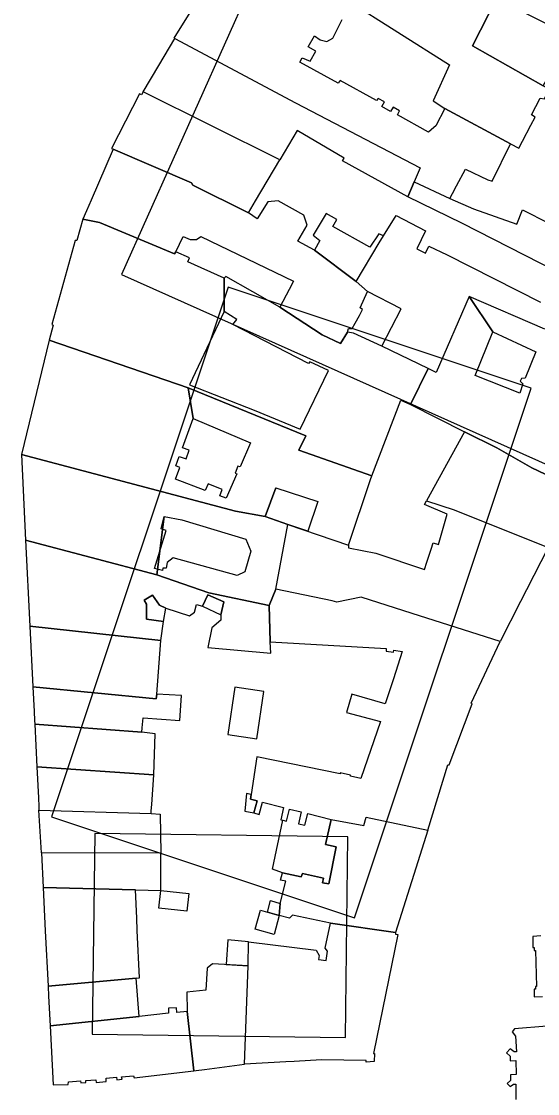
# Model space of a CAD drawing. Extents: x -293619 to -291580, y 30940 to 32770.
# Drawn here: x -291637.732 to -291635.468, y 30966.696 to 30971.405 of the extents above; entities that cross this region are included whole.
import ezdxf

# ---------------------------------------------------------------- set-up
doc = ezdxf.new("R2010")
doc.units = 0
doc.layers.add('RAMKA_I_OPISY', color=7, linetype='Continuous')

msp = doc.modelspace()

# ---------------------------------------------------------------- linework, layer by layer
at = {"layer": 'RAMKA_I_OPISY'}
for points in [[(-291637.2934, 30970.2939), (-291635.3261, 30969.4142), (-291634.4248, 30971.43), (-291636.3921, 30972.3097)], [(-291635.9827, 30970.7624), (-291636.0092, 30970.6997), (-291636.0365, 30970.635), (-291636.3229, 30970.7927), (-291636.3154, 30970.8049), (-291636.522, 30970.9264), (-291636.5984, 30970.7968), (-291637.1986, 30971.0954), (-291637.1296, 30971.2114), (-291637.0593, 30971.3294), (-291636.5292, 30971.0476)], [(-291637.1986, 30971.0954), (-291637.2057, 30971.083), (-291637.2141, 30971.0862), (-291637.3363, 30970.8474), (-291637.3288, 30970.8438), (-291636.9852, 30970.6964), (-291636.9806, 30970.6851), (-291636.7358, 30970.5649), (-291636.7047, 30970.6173), (-291636.5984, 30970.7968)], [(-291637.3288, 30970.8438), (-291637.4264, 30970.6199), (-291637.447, 30970.5727), (-291637.4627, 30970.5368), (-291637.3888, 30970.5211), (-291637.0609, 30970.3848), (-291637.0542, 30970.3924), (-291637.0226, 30970.4599), (-291636.991, 30970.4474), (-291636.9644, 30970.4466), (-291636.9453, 30970.4607), (-291636.5388, 30970.2644), (-291636.5573, 30970.2273), (-291636.5981, 30970.1505), (-291636.4125, 30970.0288), (-291636.3316, 30969.9898), (-291636.3016, 30970.0407), (-291636.2966, 30970.0568), (-291636.2806, 30970.0568), (-291636.2682, 30970.0795), (-291636.2494, 30970.114), (-291636.2355, 30970.1395), (-291636.2457, 30970.1468), (-291636.2134, 30970.2191), (-291636.2638, 30970.2625), (-291636.4466, 30970.4007), (-291636.5194, 30970.4392), (-291636.4786, 30970.5098), (-291636.4924, 30970.5535), (-291636.6059, 30970.6165), (-291636.6503, 30970.6129), (-291636.6977, 30970.5379), (-291636.7358, 30970.5649), (-291636.9806, 30970.6851), (-291636.9852, 30970.6964)], [(-291637.4627, 30970.5368), (-291637.4888, 30970.4425), (-291637.496, 30970.4425), (-291637.5987, 30970.0735), (-291637.5929, 30970.0713), (-291637.6104, 30970.005), (-291637.0011, 30969.796), (-291636.4842, 30969.5846), (-291636.5148, 30969.5224), (-291636.194, 30969.409), (-291636.0671, 30969.7418), (-291636.0257, 30969.7228), (-291635.9475, 30969.8803), (-291636.1507, 30969.9785), (-291636.2751, 30970.0353), (-291636.3016, 30970.0407), (-291636.3316, 30969.9898), (-291636.4125, 30970.0288), (-291636.5981, 30970.1505), (-291636.8345, 30970.2842), (-291636.8429, 30970.2771), (-291636.8427, 30970.1304), (-291636.9939, 30969.8081), (-291636.7106, 30969.6977), (-291636.5097, 30969.6143), (-291636.3846, 30969.8724), (-291636.4662, 30969.9105), (-291636.4727, 30969.9018), (-291636.8046, 30970.0738), (-291636.7872, 30970.0956), (-291636.8427, 30970.1304), (-291636.8429, 30970.2771), (-291637.0017, 30970.3493), (-291636.9939, 30970.3667), (-291637.0542, 30970.3924), (-291637.0609, 30970.3848), (-291637.3888, 30970.5211)], [(-291636.4466, 30970.4007), (-291636.2638, 30970.2625), (-291636.1618, 30970.4327), (-291636.1439, 30970.463), (-291636.1634, 30970.4725), (-291636.2033, 30970.4133), (-291636.3655, 30970.5035), (-291636.3476, 30970.5345), (-291636.3947, 30970.5619), (-291636.4523, 30970.4655), (-291636.4221, 30970.4434)], [(-291636.2709, 30967.4679), (-291635.4956, 30969.794), (-291636.8248, 30970.2371), (-291637.6002, 30967.9109)], [(-291637.6104, 30970.005), (-291637.7318, 30969.5035), (-291637.7318, 30969.5035), (-291636.7921, 30969.2543), (-291636.6625, 30969.2305), (-291636.6157, 30969.3564), (-291636.4318, 30969.296), (-291636.4758, 30969.1658), (-291636.5632, 30969.1956), (-291636.6625, 30969.2305), (-291636.6157, 30969.3564), (-291636.6625, 30969.2305), (-291636.5632, 30969.1956), (-291636.297, 30969.1047), (-291636.2002, 30969.3928), (-291636.194, 30969.409), (-291636.5148, 30969.5224), (-291636.4842, 30969.5846), (-291637.0011, 30969.796), (-291636.9783, 30969.6616), (-291636.7274, 30969.5543), (-291636.7728, 30969.4484), (-291636.7832, 30969.4522), (-291636.7937, 30969.4201), (-291636.7862, 30969.4179), (-291636.8331, 30969.3106), (-291636.8622, 30969.321), (-291636.851, 30969.3493), (-291636.9128, 30969.3739), (-291636.9255, 30969.3449), (-291637.0558, 30969.394), (-291637.0372, 30969.4462), (-291637.0551, 30969.4529), (-291637.0401, 30969.4939), (-291637.0096, 30969.4835), (-291636.9955, 30969.5215), (-291637.0253, 30969.5326), (-291636.9783, 30969.6616), (-291637.0011, 30969.796)], [(-291635.4216, 30969.0944), (-291635.4146, 30969.1094), (-291635.3835, 30969.1769), (-291635.3021, 30969.3531), (-291635.311, 30969.3577), (-291635.4933, 30969.4439), (-291635.646, 30969.5321), (-291635.7882, 30969.6022), (-291635.9554, 30969.2995), (-291635.8331, 30969.2603)], [(-291637.7318, 30969.5035), (-291637.7134, 30969.1269), (-291637.1372, 30968.9749), (-291637.1056, 30969.2301), (-291637.0287, 30969.2156), (-291636.7478, 30969.131), (-291636.7257, 30969.0777), (-291636.7516, 30968.9878), (-291636.7859, 30968.971), (-291637.066, 30969.0495), (-291637.0919, 30969.029), (-291637.0972, 30969.0038), (-291637.1109, 30969.0038), (-291637.1132, 30968.9931), (-291637.1475, 30969.0023), (-291637.0972, 30969.1691), (-291637.1185, 30969.176), (-291637.1056, 30969.2301), (-291637.1372, 30968.9749), (-291636.9105, 30968.8951), (-291636.6452, 30968.8391), (-291636.616, 30968.9116), (-291636.5632, 30969.1956), (-291636.6625, 30969.2305), (-291636.7921, 30969.2543)], [(-291635.9632, 30968.997), (-291635.9527, 30969.0297), (-291635.9346, 30969.0868), (-291635.9258, 30969.1143), (-291635.9022, 30969.1074), (-291635.8647, 30969.2414), (-291635.9632, 30969.2828), (-291635.9554, 30969.2995), (-291635.8331, 30969.2603), (-291635.4216, 30969.0944), (-291635.5161, 30968.9085), (-291635.5418, 30968.8578), (-291635.6316, 30968.6814), (-291636.0181, 30968.8039), (-291636.241, 30968.8756), (-291636.3476, 30968.8548), (-291636.3687, 30968.8605), (-291636.616, 30968.9116), (-291636.5632, 30969.1956), (-291636.297, 30969.1047), (-291636.2976, 30969.0925), (-291636.1764, 30969.0699)], [(-291637.7134, 30969.1269), (-291637.6948, 30968.749), (-291637.121, 30968.6854), (-291637.1085, 30968.7689), (-291637.183, 30968.7796), (-291637.1837, 30968.8454), (-291637.1938, 30968.8637), (-291637.1565, 30968.8846), (-291637.1268, 30968.841), (-291637.099, 30968.8283), (-291636.9948, 30968.7948), (-291636.9727, 30968.8106), (-291636.9645, 30968.8435), (-291636.9379, 30968.8366), (-291636.9139, 30968.8871), (-291636.8438, 30968.8555), (-291636.8571, 30968.798), (-291636.8571, 30968.7752), (-291636.8962, 30968.7417), (-291636.9141, 30968.6546), (-291636.6384, 30968.6302), (-291636.64, 30968.6797), (-291636.6452, 30968.8391), (-291636.9105, 30968.8951), (-291637.1372, 30968.9749)], [(-291637.1085, 30968.7689), (-291637.099, 30968.8283), (-291637.1268, 30968.841), (-291637.1565, 30968.8846), (-291637.1938, 30968.8637), (-291637.1837, 30968.8454), (-291637.183, 30968.7796)], [(-291636.9379, 30968.8366), (-291636.8571, 30968.798), (-291636.8438, 30968.8555), (-291636.9139, 30968.8871)], [(-291636.2422, 30968.0802), (-291636.2887, 30968.0898), (-291636.2877, 30968.0949), (-291636.3329, 30968.1043), (-291636.3339, 30968.0996), (-291636.6996, 30968.1752), (-291636.7239, 30968.0094), (-291636.7271, 30967.9884), (-291636.6979, 30967.9811), (-291636.7121, 30967.9284), (-291636.6888, 30967.9217), (-291636.675, 30967.9754), (-291636.5825, 30967.9525), (-291636.5946, 30967.8984), (-291636.5846, 30967.8963), (-291636.5688, 30967.8917), (-291636.5554, 30967.9457), (-291636.5044, 30967.9331), (-291636.5171, 30967.88), (-291636.4888, 30967.8742), (-291636.4751, 30967.9258), (-291636.3725, 30967.9004), (-291636.2299, 30967.8736), (-291636.2194, 30967.9099), (-291635.9491, 30967.8523), (-291635.8615, 30968.1401), (-291635.8547, 30968.1393), (-291635.7544, 30968.4071), (-291635.7595, 30968.4103), (-291635.6316, 30968.6814), (-291636.0181, 30968.8039), (-291636.241, 30968.8756), (-291636.3476, 30968.8548), (-291636.3687, 30968.8605), (-291636.616, 30968.9116), (-291636.6452, 30968.8391), (-291636.64, 30968.6797), (-291636.1314, 30968.6505), (-291636.1314, 30968.6397), (-291636.0989, 30968.6347), (-291636.0981, 30968.643), (-291636.061, 30968.6371), (-291636.1002, 30968.5169), (-291636.136, 30968.407), (-291636.2818, 30968.4495), (-291636.3055, 30968.3695), (-291636.1572, 30968.3303)], [(-291637.6948, 30968.749), (-291637.6815, 30968.482), (-291637.1402, 30968.429), (-291637.1386, 30968.4501), (-291637.121, 30968.6854)], [(-291637.6815, 30968.482), (-291637.6763, 30968.3742), (-291637.6744, 30968.3348), (-291637.6737, 30968.3178), (-291637.2043, 30968.2826), (-291637.2025, 30968.3018), (-291637.1973, 30968.3468), (-291637.0373, 30968.3339), (-291637.0301, 30968.4447), (-291637.1386, 30968.4501), (-291637.1402, 30968.429)], [(-291636.7952, 30968.481), (-291636.8261, 30968.2735), (-291636.6991, 30968.2547), (-291636.6682, 30968.4622)], [(-291637.6737, 30968.3178), (-291637.6645, 30968.1312), (-291637.1518, 30968.0954), (-291637.1453, 30968.2753), (-291637.2043, 30968.2826)], [(-291637.6645, 30968.1312), (-291637.6577, 30967.9945), (-291637.6559, 30967.9574), (-291637.655, 30967.941), (-291637.1632, 30967.9266), (-291637.1624, 30967.9373), (-291637.1604, 30967.9662), (-291637.1518, 30968.0954)], [(-291636.7271, 30967.9884), (-291636.7239, 30968.0094), (-291636.7452, 30968.0137), (-291636.7523, 30967.9362), (-291636.7121, 30967.9284), (-291636.6979, 30967.9811)], [(-291637.1632, 30967.9266), (-291637.1232, 30967.9237), (-291637.121, 30967.7524), (-291637.6444, 30967.7538), (-291637.655, 30967.941)], [(-291636.5859, 30967.6657), (-291636.63, 30967.681), (-291636.5846, 30967.8963), (-291636.5688, 30967.8917), (-291636.5554, 30967.9457), (-291636.5044, 30967.9331), (-291636.5171, 30967.88), (-291636.4888, 30967.8742), (-291636.4751, 30967.9258), (-291636.3725, 30967.9004), (-291636.3981, 30967.7906), (-291636.3512, 30967.78), (-291636.384, 30967.6169), (-291636.4105, 30967.6222), (-291636.4061, 30967.6426), (-291636.4991, 30967.6621), (-291636.5044, 30967.6479)], [(-291636.0904, 30967.4029), (-291636.376, 30967.4441), (-291636.5421, 30967.4789), (-291636.5554, 30967.4657), (-291636.6005, 30967.4784), (-291636.5969, 30967.5303), (-291636.5726, 30967.6284), (-291636.5956, 30967.6338), (-291636.5859, 30967.6657), (-291636.5044, 30967.6479), (-291636.4991, 30967.6621), (-291636.4061, 30967.6426), (-291636.4105, 30967.6222), (-291636.384, 30967.6169), (-291636.3512, 30967.78), (-291636.3981, 30967.7906), (-291636.3725, 30967.9004), (-291636.2299, 30967.8736), (-291636.2194, 30967.9099), (-291635.9491, 30967.8523)], [(-291637.4212, 30966.9566), (-291636.3109, 30966.942), (-291636.2993, 30967.8229), (-291637.4096, 30967.8375)], [(-291637.6444, 30967.7538), (-291637.6371, 30967.601), (-291637.2322, 30967.5909), (-291637.1207, 30967.5885), (-291637.121, 30967.7524)], [(-291637.6371, 30967.601), (-291637.6308, 30967.4735), (-291637.6276, 30967.4109), (-291637.6152, 30967.1679), (-291637.2287, 30967.2027), (-291637.2135, 30967.2041), (-291637.2235, 30967.4129), (-291637.2261, 30967.4669), (-291637.2322, 30967.5909)], [(-291637.1207, 30967.5885), (-291636.9974, 30967.575), (-291637.0059, 30967.4972), (-291637.1292, 30967.5107)], [(-291636.6005, 30967.4784), (-291636.6525, 30967.4928), (-291636.6396, 30967.5438), (-291636.5969, 30967.5303)], [(-291636.6005, 30967.4784), (-291636.6235, 30967.3952), (-291636.7063, 30967.4181), (-291636.6833, 30967.5013)], [(-291636.7528, 30966.8246), (-291636.7377, 30967.2574), (-291636.7353, 30967.3629), (-291636.4387, 30967.3253), (-291636.4262, 30967.3024), (-291636.4285, 30967.2842), (-291636.3954, 30967.2807), (-291636.3885, 30967.3218), (-291636.3999, 30967.3344), (-291636.376, 30967.4441), (-291636.0904, 30967.4029), (-291636.0914, 30967.3964), (-291636.0806, 30967.3948), (-291636.1877, 30966.8719), (-291636.1831, 30966.8719), (-291636.1842, 30966.8365), (-291636.2197, 30966.8343), (-291636.2197, 30966.8411), (-291636.4148, 30966.8435), (-291636.5359, 30966.8367), (-291636.5722, 30966.8347)], [(-291636.7353, 30967.3629), (-291636.8266, 30967.3709), (-291636.8336, 30967.263), (-291636.7377, 30967.2574)], [(-291636.9755, 30966.7956), (-291636.9656, 30966.7969), (-291636.929, 30966.8017), (-291636.7528, 30966.8246), (-291636.7377, 30967.2574), (-291636.8939, 30967.2665), (-291636.9167, 30967.2471), (-291636.9236, 30967.15), (-291637.0057, 30967.1409), (-291637.005, 30967.0566)], [(-291637.6152, 30967.1679), (-291637.613, 30967.1238), (-291637.606, 30966.9934), (-291637.2151, 30967.0348), (-291637.2287, 30967.2027)], [(-291637.606, 30966.9934), (-291637.5925, 30966.7337), (-291637.5268, 30966.7361), (-291637.526, 30966.7469), (-291637.4727, 30966.7521), (-291637.4719, 30966.7429), (-291637.4491, 30966.7445), (-291637.4491, 30966.7529), (-291637.405, 30966.7564), (-291637.4034, 30966.7453), (-291637.3596, 30966.7497), (-291637.3596, 30966.764), (-291637.315, 30966.7683), (-291637.3139, 30966.7564), (-291637.2903, 30966.7588), (-291637.2928, 30966.7691), (-291637.2398, 30966.7732), (-291637.2371, 30966.7656), (-291636.9755, 30966.7956), (-291637.005, 30967.0566), (-291637.0498, 30967.0524), (-291637.0523, 30967.0727), (-291637.0861, 30967.071), (-291637.0861, 30967.049), (-291637.2151, 30967.0348)]]:
    msp.add_lwpolyline(points, close=True, dxfattribs=at)
for points in [[(-291635.2526, 30971.5847), (-291635.3879, 30971.3735), (-291635.6478, 30971.5063), (-291635.753, 30971.2975), (-291635.4427, 30971.1219), (-291635.4288, 30971.1477), (-291635.3911, 30971.2176), (-291635.3692, 30971.1774), (-291635.1576, 30971.0443), (-291635.1192, 30971.1192), (-291635.0635, 30971.228), (-291634.7684, 30971.7698)], [(-291636.8867, 30971.6175), (-291637.0634, 30971.3316), (-291637.0593, 30971.3294), (-291636.5292, 30971.0476), (-291635.9827, 30970.7624), (-291636.0092, 30970.6997), (-291635.852, 30970.6269), (-291635.8404, 30970.649), (-291635.8227, 30970.6828), (-291635.7839, 30970.7565), (-291635.6857, 30970.7094), (-291635.6662, 30970.704), (-291635.5861, 30970.8671), (-291635.8748, 30971.0229), (-291635.9145, 30970.9464), (-291635.9232, 30970.9389), (-291635.9467, 30970.9185), (-291636.0822, 30970.9942), (-291636.0736, 30971.0116), (-291636.1014, 30971.0278), (-291636.1123, 30971.0094), (-291636.1509, 30971.031), (-291636.139, 30971.0513), (-291636.1669, 30971.0665), (-291636.1745, 30971.0578), (-291636.3335, 30971.1449), (-291636.3422, 30971.1341), (-291636.5099, 30971.2255), (-291636.5002, 30971.2455), (-291636.4647, 30971.2304), (-291636.4401, 30971.2745), (-291636.4745, 30971.2929), (-291636.4463, 30971.3413), (-291636.4207, 30971.324), (-291636.3928, 30971.3164), (-291636.366, 30971.3316), (-291636.3241, 30971.4138)], [(-291636.3078, 30971.5033), (-291635.8532, 30971.2141), (-291635.9251, 30971.0562), (-291635.8748, 30971.0229), (-291635.5861, 30970.8671), (-291635.5501, 30970.8476), (-291635.5334, 30970.8793), (-291635.4969, 30970.9491), (-291635.4779, 30970.9848), (-291635.4944, 30970.9951), (-291635.4555, 30971.0681), (-291635.4373, 30971.0648), (-291635.4168, 30971.1068), (-291635.4427, 30971.1219), (-291635.753, 30971.2975), (-291635.6478, 30971.5063)], [(-291635.3849, 30970.307), (-291635.7993, 30970.5193), (-291636.0365, 30970.635), (-291636.0092, 30970.6997), (-291635.852, 30970.6269), (-291635.7486, 30970.5815), (-291635.5587, 30970.5143), (-291635.5339, 30970.577), (-291635.4181, 30970.519)], [(-291635.4363, 30970.0531), (-291635.7671, 30970.1973), (-291635.9121, 30969.863), (-291635.9475, 30969.8803), (-291636.1507, 30969.9785), (-291636.0657, 30970.1427), (-291636.2134, 30970.2191), (-291636.2638, 30970.2625), (-291636.1618, 30970.4327), (-291636.1439, 30970.463), (-291636.0882, 30970.5528), (-291635.9596, 30970.4849), (-291635.9973, 30970.4054), (-291635.959, 30970.3873), (-291635.9445, 30970.4178), (-291635.8639, 30970.3803), (-291635.4549, 30970.1717)], [(-291635.4363, 30970.0531), (-291635.7671, 30970.1973), (-291635.6636, 30970.0422), (-291635.4755, 30969.9541), (-291635.5225, 30969.838), (-291635.5385, 30969.837), (-291635.5445, 30969.825), (-291635.5325, 30969.813), (-291635.5455, 30969.7729), (-291635.7406, 30969.85), (-291635.6636, 30970.0422), (-291635.7671, 30970.1973), (-291635.9121, 30969.863), (-291635.9475, 30969.8803), (-291636.0257, 30969.7228), (-291635.7882, 30969.6022), (-291635.646, 30969.5321), (-291635.4933, 30969.4439), (-291635.311, 30969.3577)], [(-291635.4536, 30967.3883), (-291635.4887, 30967.3859), (-291635.4877, 30967.3372), (-291635.4822, 30967.3375), (-291635.482, 30967.3237), (-291635.4763, 30967.3237), (-291635.472, 30967.1662), (-291635.4768, 30967.1662), (-291635.4766, 30967.1546), (-291635.4828, 30967.1543), (-291635.482, 30967.1213), (-291635.4457, 30967.1224)], [(-291635.4536, 30967.3883), (-291635.4887, 30967.3859), (-291635.4877, 30967.3372), (-291635.4822, 30967.3375), (-291635.482, 30967.3237), (-291635.4763, 30967.3237), (-291635.472, 30967.1662), (-291635.4768, 30967.1662), (-291635.4766, 30967.1546), (-291635.4828, 30967.1543), (-291635.482, 30967.1213), (-291635.4457, 30967.1224)], [(-291635.4268, 30966.9918), (-291635.5683, 30966.9809), (-291635.5785, 30966.9669), (-291635.5642, 30966.9474), (-291635.5599, 30966.8787), (-291635.5707, 30966.8787), (-291635.588, 30966.893), (-291635.6034, 30966.8744), (-291635.5877, 30966.86), (-291635.5877, 30966.8403), (-291635.5626, 30966.8408), (-291635.562, 30966.7797), (-291635.5858, 30966.7778), (-291635.5858, 30966.7534), (-291635.6005, 30966.7407), (-291635.5877, 30966.7277), (-291635.5729, 30966.7375), (-291635.5634, 30966.7375), (-291635.5623, 30966.6693)], [(-291635.4268, 30966.9918), (-291635.5683, 30966.9809), (-291635.5785, 30966.9669), (-291635.5642, 30966.9474), (-291635.5599, 30966.8787), (-291635.5707, 30966.8787), (-291635.588, 30966.893), (-291635.6034, 30966.8744), (-291635.5877, 30966.86), (-291635.5877, 30966.8403), (-291635.5626, 30966.8408), (-291635.562, 30966.7797), (-291635.5858, 30966.7778), (-291635.5858, 30966.7534), (-291635.6005, 30966.7407), (-291635.5877, 30966.7277), (-291635.5729, 30966.7375), (-291635.5634, 30966.7375), (-291635.5623, 30966.6693)]]:
    msp.add_lwpolyline(points, dxfattribs=at)

doc.saveas('drawing.dxf')
